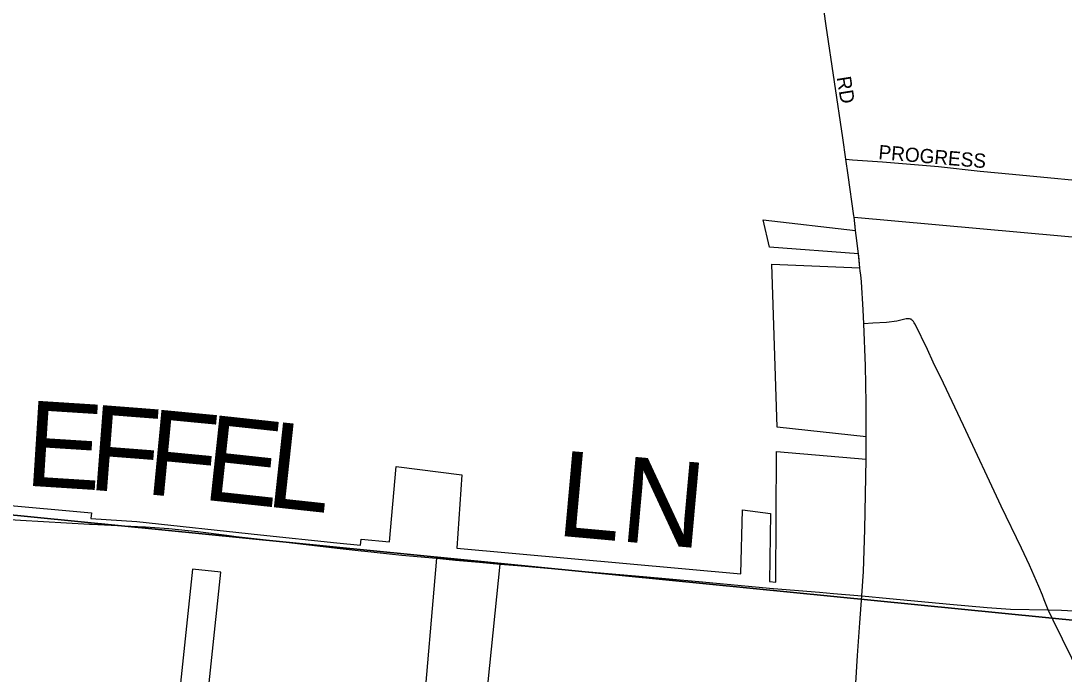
# Model space of a CAD drawing. Extents: x -209 to 4852, y 0 to 905.
# Drawn here: x 126.79 to 140.68, y 230.91 to 239.6 of the extents above; entities that cross this region are included whole.
import ezdxf

# ---------------------------------------------------------------- set-up
doc = ezdxf.new("R2010")
doc.units = 0
for name, color, linetype in [('GM_X_Airport_Location_Class_2', 7, 'Continuous'), ('GM_X_Airport_Location_Class_3', 7, 'Continuous'), ('GM_X_County_Road_Text', 7, 'Continuous'), ('GM_X_County_ROW', 7, 'Continuous'), ('GM_X_Minor_River', 7, 'Continuous'), ('GM_X_Township_Road', 7, 'Continuous'), ('GM_X_US_Location', 7, 'Continuous')]:
    doc.layers.add(name, color=color, linetype=linetype)

msp = doc.modelspace()

# ---------------------------------------------------------------- linework, layer by layer
at = {"layer": 'GM_X_Airport_Location_Class_2'}
for points in [[(137.514, 239.539), (137.486, 239.731), (137.46, 239.894)], [(137.776, 237.761), (137.734, 238.045), (137.514, 239.539)], [(137.776, 237.761), (137.866, 237.755), (138.266, 237.728), (139.009, 237.664), (139.565, 237.605), (139.997, 237.563), (141.296, 237.441)], [(137.882, 237.008), (137.807, 237.55), (137.776, 237.761)]]:
    msp.add_lwpolyline(points, dxfattribs=at)
at = {"layer": 'GM_X_County_Road_Text'}
for points in [[(137.9, 236.868), (137.885, 236.992), (137.882, 237.008)], [(137.949, 236.471), (137.945, 236.503), (137.915, 236.748), (137.906, 236.815), (137.9, 236.868)], [(137.969, 236.272), (137.964, 236.317), (137.949, 236.471)], [(138.014, 235.572), (138.007, 235.758), (137.983, 236.131), (137.974, 236.224), (137.969, 236.272)], [(138.698, 235.568), (138.697, 235.569), (138.687, 235.586), (138.678, 235.6), (138.666, 235.614), (138.66, 235.62), (138.652, 235.626), (138.644, 235.631), (138.635, 235.634), (138.626, 235.636), (138.617, 235.638), (138.608, 235.639), (138.598, 235.639), (138.59, 235.639), (138.58, 235.638), (138.456, 235.608), (138.317, 235.588), (138.136, 235.578), (138.014, 235.572)], [(138.046, 234.278), (138.045, 234.514), (138.036, 235.012), (138.014, 235.572)], [(140.471, 231.762), (140.419, 231.898), (140.397, 231.958), (140.347, 232.073), (140.22, 232.356), (140.116, 232.583), (139.845, 233.145), (139.344, 234.217), (139.077, 234.781), (138.94, 235.061), (138.862, 235.23), (138.698, 235.568)], [(138.048, 234.058), (138.047, 234.068), (138.047, 234.141), (138.046, 234.278)], [(137.988, 231.948), (138.011, 232.274), (138.031, 232.834), (138.049, 233.767), (138.048, 234.058)], [(138.629, 227.525), (138.618, 227.547), (138.586, 227.607), (138.45, 227.886), (138.417, 227.963), (138.353, 228.114), (138.266, 228.346), (138.17, 228.641), (138.103, 228.88), (138.046, 229.121), (137.999, 229.365), (137.951, 229.671), (137.924, 229.917), (137.908, 230.165), (137.904, 230.475), (137.909, 230.785), (137.93, 231.157), (137.963, 231.591), (137.988, 231.948)]]:
    msp.add_lwpolyline(points, dxfattribs=at)
at = {"layer": 'GM_X_County_ROW'}
for points in [[(126.487, 232.976), (126.499, 232.975), (126.783, 232.957), (127.705, 232.905)], [(127.705, 232.905), (127.71, 232.905), (127.727, 232.904), (128.345, 232.871)], [(128.345, 232.871), (128.451, 232.866), (128.76, 232.845), (129.147, 232.806), (129.532, 232.756), (129.656, 232.739), (130.138, 232.687), (131.001, 232.586), (131.323, 232.547)], [(131.323, 232.547), (131.371, 232.542), (131.864, 232.491), (132.324, 232.449), (132.576, 232.424), (132.898, 232.398), (133.173, 232.372), (133.402, 232.353), (134.455, 232.261), (135.075, 232.206), (135.818, 232.14), (136.808, 232.048), (136.814, 232.048)], [(136.814, 232.048), (137.427, 231.998), (137.61, 231.982)], [(137.61, 231.982), (137.988, 231.948)], [(137.988, 231.948), (138.357, 231.915), (139.161, 231.839), (139.657, 231.795), (139.967, 231.771), (140.471, 231.762)], [(140.471, 231.762), (140.65, 231.758), (140.967, 231.739), (141.396, 231.702), (142.025, 231.638), (142.2, 231.62)], [(142.185, 228.171), (142.127, 228.292), (142.071, 228.407), (142.02, 228.515), (141.97, 228.619), (141.838, 228.896), (141.73, 229.118), (141.576, 229.457), (141.449, 229.742), (141.264, 230.137), (140.911, 230.868), (140.538, 231.627), (140.471, 231.762)]]:
    msp.add_lwpolyline(points, dxfattribs=at)
at = {"layer": 'GM_X_Minor_River'}
for points in [[(147.511, 251.706), (145.448, 231.165), (125.307, 233.161), (127.195, 253.652)], [(125.307, 233.161), (145.448, 231.165), (143.519, 211.007), (123.431, 212.988)]]:
    msp.add_lwpolyline(points, close=True, dxfattribs=at)
at = {"layer": 'GM_X_US_Location'}
for points in [[(126.501, 233.167), (127.729, 233.056), (127.722, 232.977), (128.336, 232.939), (129.979, 232.763), (130.996, 232.656), (131.313, 232.623), (131.32, 232.703), (131.698, 232.669), (131.788, 233.67), (132.664, 233.559), (132.595, 232.584), (136.378, 232.244), (136.399, 233.093), (136.773, 233.044), (136.761, 232.139), (136.843, 232.132), (136.852, 233.871), (138.049, 233.767), (138.047, 234.068), (136.862, 234.194), (136.789, 236.365), (137.964, 236.317), (137.945, 236.503), (136.761, 236.59), (136.676, 236.955), (137.906, 236.815), (137.885, 236.992), (142.86, 236.544)], [(132.672, 227.455), (133.174, 232.372), (132.324, 232.449), (132.135, 230.23)], [(129.186, 229.74), (129.452, 232.264), (129.075, 232.303), (128.809, 229.775)]]:
    msp.add_lwpolyline(points, dxfattribs=at)

# ---------------------------------------------------------------- texts
at = {"layer": 'GM_X_Airport_Location_Class_3'}
for s, rotation, p in [('RD', 278.9794, (137.654, 238.852)), ('PROGRESS', 355.1, (138.205, 237.765))]:
    msp.add_text(s, height=0.1894, rotation=rotation, dxfattribs=at).set_placement(p)
at = {"layer": 'GM_X_Township_Road'}
for s, height, rotation, p in [('E', 1.136, 356.3611, (126.827, 233.419)), ('F', 1.136, 355.5674, (127.671, 233.365)), ('F', 1.136, 354.5348, (128.43, 233.306)), ('E', 1.136, 353.851, (129.19, 233.233)), ('L', 1.136, 353.8143, (130.035, 233.142)), ('LN', 1.1364, 354.852, (133.908, 232.754))]:
    msp.add_text(s, height=height, rotation=rotation, dxfattribs=at).set_placement(p)

doc.saveas('drawing.dxf')
